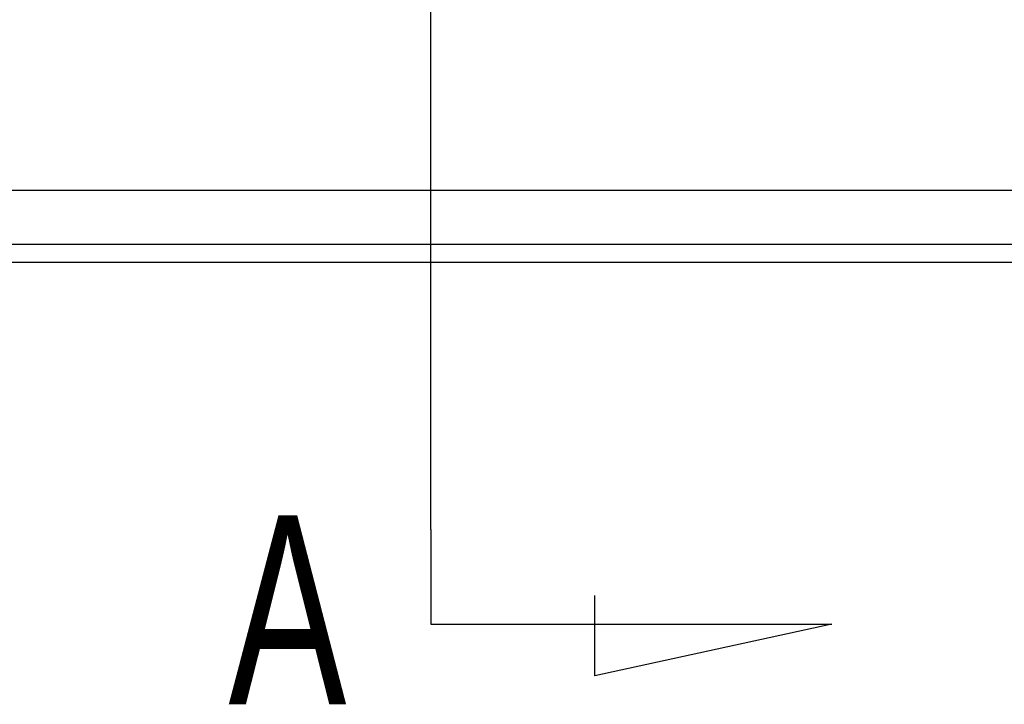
# Model space of a CAD drawing. Header units: millimetres. Extents: x -1108 to 3135, y -1596 to 860.
# Tile 639 of 649: x 1014 to 1041, y 69 to 88. Entities that reach past the tile are written whole.
import ezdxf
from ezdxf.lldxf.tags import DXFTag

# ---------------------------------------------------------------- set-up
doc = ezdxf.new("R2010")
doc.units = ezdxf.units.MM
doc.layers.get('0').update_dxf_attribs({"linetype": 'CONTINUOUS'})
doc.styles.add('CHN', font='txt')
tags = doc.linetypes.add('DASHED', pattern=[25.72, 12.86, -12.86]).pattern_tags.tags
tags[6:7] = [DXFTag(74, 4), DXFTag(75, 0), DXFTag(340, '0'), DXFTag(46, 0.0), DXFTag(50, 0.0), DXFTag(44, 0.0), DXFTag(45, 0.0)]
tags[4:5] = [DXFTag(74, 4), DXFTag(75, 0), DXFTag(340, '0'), DXFTag(46, 0.0), DXFTag(50, 0.0), DXFTag(44, 0.0), DXFTag(45, 0.0)]

msp = doc.modelspace()

# ---------------------------------------------------------------- linework, layer by layer
for p, q in [((1025.372, 73.596), (1025.372, 140.071)), ((1025.372, 73.596), (1025.372, 70.96)), ((1029.932, 69.526), (1029.932, 71.756)), ((1025.372, 70.96), (1036.52, 70.96)), ((1036.52, 70.96), (1029.932, 69.526))]:
    msp.add_line(p, q)
at = {"linetype": 'Continuous'}
for p, q in [((1146.013, 83.016), (890.308, 83.015)), ((1145.531, 81.016), (890.308, 81.015))]:
    msp.add_line(p, q, dxfattribs=at)
at = {"linetype": 'DASHED'}
msp.add_line((1145.651, 81.516), (890.308, 81.515), dxfattribs=at)

# ---------------------------------------------------------------- texts
at = {"style": 'CHN', "width": 0.7}
msp.add_text('A', height=5.25, dxfattribs=at).set_placement((1019.751, 68.738))

doc.saveas('drawing.dxf')
